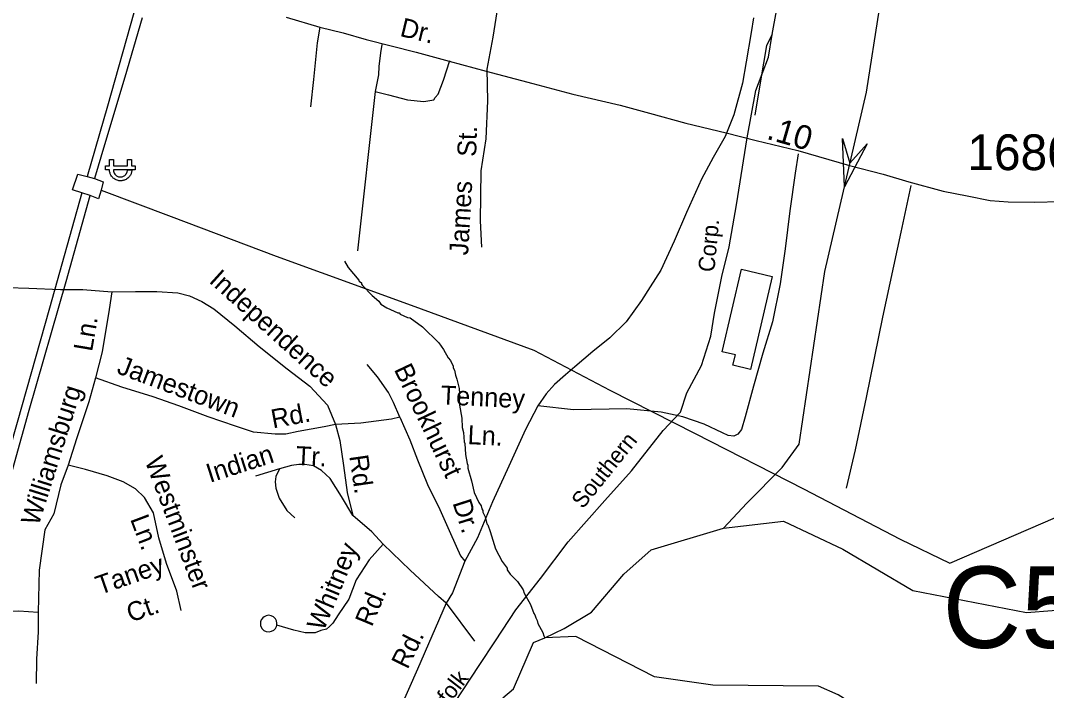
# Model space of a CAD drawing. Extents: x 1547597 to 1699558, y 810033 to 920809.
# Drawn here: x 1615617 to 1620780, y 880338 to 883710 of the extents above; entities that cross this region are included whole.
import ezdxf

# ---------------------------------------------------------------- set-up
doc = ezdxf.new("R2010")
doc.units = 0
for name, color, linetype in [('Exist Cultural Warehouse Building Footprint', 7, 'Continuous'), ('Exist Hydrographic Creek Single Shore', 7, 'Continuous'), ('Exist Hydrographic Misc Water Feature', 7, 'Continuous'), ('Exist Railroad Mainline', 7, 'Continuous'), ('Exist Railroad Mainline Label', 7, 'Continuous'), ('Exist Railroad Siding', 7, 'Continuous'), ('Exist Road Non-System Type 51', 7, 'Continuous'), ('Exist Road Non-System Type 51 Label', 7, 'Continuous'), ('Exist Road Secondary Mileage Hundredths English Label', 7, 'Continuous'), ('Exist Road Secondary Structure Culvert Number Label', 7, 'Continuous'), ('Exist Road Secondary Structure Standard Bridge Attributed CELL', 7, 'Continuous'), ('Exist Road Secondary Type 51 Attributed', 7, 'Continuous'), ('Exist Road Secondary Type 51 Label', 7, 'Continuous'), ('Exist Road Secondary Type 51 Number Label', 7, 'Continuous'), ('Exist Utilities Electrical Power Substation CELL', 7, 'Continuous'), ('Exist Utilities Electrical Transmission Line', 7, 'Continuous')]:
    doc.layers.add(name, color=color, linetype=linetype)

msp = doc.modelspace()

# ---------------------------------------------------------------- linework, layer by layer
at = {"layer": 'Exist Cultural Warehouse Building Footprint'}
msp.add_lwpolyline([(1619400.1, 882421.5), (1619290.7, 881953.9), (1619201.9, 881974.7), (1619214.2, 882027.2), (1619147.5, 882042.8), (1619244.5, 882457.9)], close=True, dxfattribs=at)
at = {"layer": 'Exist Hydrographic Creek Single Shore'}
for points in [[(1619155, 881155.1), (1619272.5, 881280.6), (1619448.8, 881461), (1619535, 881578.6), (1619664.3, 882447.7), (1619874.7, 883350.2), (1619939, 883769.2), (1619990.8, 884190.6)], [(1619155, 881155.1), (1619456.6, 881190.4), (1619754.4, 881049.2), (1620107, 880841.4), (1620678.8, 880729.8), (1620936.8, 880750.7), (1621088.8, 880849.4), (1621365.1, 881227.1)], [(1618255.7, 880602.3), (1618353.1, 880650.9), (1618490.3, 880732.5), (1618653.5, 880923.7), (1618790.6, 881045.3), (1619155, 881155.1)], [(1618044.6, 880301.6), (1618098.1, 880346.7), (1618198.8, 880580.1), (1618255.7, 880602.3)], [(1622546.8, 878285.5), (1621818.8, 878704.1), (1621544.8, 878808.2), (1621256.3, 878888.2), (1621195.4, 878951.3), (1620980.2, 878997), (1620899.8, 879075.3), (1620834.5, 879186.3), (1620517.8, 879331.2), (1619993.1, 879879.4), (1619926.5, 880193.1), (1619730.8, 880315.7), (1619631.8, 880360.4), (1619101, 880365.3), (1618807.5, 880406.4), (1618411, 880610.2), (1618255.7, 880602.3)]]:
    msp.add_lwpolyline(points, dxfattribs=at)
at = {"layer": 'Exist Hydrographic Misc Water Feature'}
msp.add_lwpolyline([(1617246.5, 882499.2), (1617266, 882466.9), (1617319, 882404), (1617320.7, 882398.6), (1617332.7, 882389.8), (1617332.6, 882383.7), (1617338.5, 882375.6), (1617385.7, 882326.8), (1617419.3, 882298.3), (1617430.9, 882282.1), (1617460.7, 882263.6), (1617516.2, 882238.6), (1617522.2, 882238.5), (1617528.1, 882232.5), (1617563.8, 882215.9), (1617577.8, 882213.6), (1617639.1, 882168.6), (1617721.7, 882087.2), (1617745.2, 882054.8), (1617768.5, 882012.5), (1617780.2, 881998.2), (1617793.8, 881970), (1617793.7, 881962), (1617801.5, 881949.9), (1617805.1, 881925.8), (1617812.8, 881905.7), (1617823.9, 881857.5), (1617825.6, 881833.5), (1617823.5, 881827.5), (1617827.4, 881821.5), (1617825.1, 881797.5), (1617826.6, 881773.5), (1617837.6, 881709.3), (1617838.8, 881661.3), (1617846.5, 881637.1), (1617849.7, 881589.1), (1617853.6, 881581), (1617856.6, 881525), (1617863.9, 881480.9), (1617867.8, 881472.8), (1617867.5, 881456.8), (1617886.5, 881392.5), (1617899.6, 881334.3), (1617922.8, 881283.9), (1617934.4, 881267.7), (1617938.2, 881251.6), (1617944.1, 881243.5), (1617944, 881235.5), (1617955.6, 881211.3), (1617963.1, 881177.2), (1617968.9, 881171.1), (1617980.4, 881138.9), (1618006.9, 881050.5), (1618039.9, 880987.9), (1618065.4, 880953.5), (1618065.3, 880945.5), (1618080.9, 880923.2), (1618118.3, 880886.6), (1618145.5, 880844.2), (1618151.3, 880828.1), (1618182.4, 880771.6), (1618199.7, 880725.3), (1618205.5, 880719.2), (1618209.3, 880703.1), (1618217.1, 880691), (1618220.8, 880674.9), (1618246.1, 880630.5), (1618249.8, 880612.5), (1618255.7, 880602.3)], dxfattribs=at)
at = {"layer": 'Exist Railroad Mainline'}
for points in [[(1619398.6, 883639.3), (1619439.1, 883860.8)], [(1617801.9, 880278), (1617925, 880463.2), (1618007.3, 880588), (1618108.7, 880744.1), (1618234.1, 880901.7), (1618372.3, 881086.2), (1618556.6, 881293.7), (1618690.8, 881442.8), (1618850.9, 881646.4), (1618938.4, 881738.6), (1618970.7, 881835.5), (1619044.4, 881973.8), (1619090.5, 882121.4), (1619108.9, 882236.7), (1619145.8, 882421.2), (1619182.5, 882570.9), (1619219.4, 882783.1), (1619273.6, 883120.1), (1619316.3, 883357.6), (1619381.5, 883525.6), (1619398.6, 883639.3)]]:
    msp.add_lwpolyline(points, dxfattribs=at)
at = {"layer": 'Exist Railroad Siding'}
msp.add_lwpolyline([(1619398.6, 883639.3), (1619370.1, 883583.7), (1619340.1, 883406), (1619312.4, 883234.4)], dxfattribs=at)
at = {"layer": 'Exist Road Non-System Type 51'}
for p, q in [((1617401.1, 883353.2), (1617312.4, 882550.4)), ((1616920.1, 881454.5), (1616799.6, 881416)), ((1617758.4, 880777.6), (1617901.8, 880585.5))]:
    msp.add_line(p, q, dxfattribs=at)
for points in [[(1618026.8, 883841.3), (1617994, 883627), (1617964.1, 883465.9)], [(1619305.2, 883723.6), (1619292.8, 883650.3), (1619268, 883502.8), (1619249.3, 883395.6), (1619205.9, 883235.6), (1619162.4, 883126.6)], [(1617123.6, 883676.6), (1617109.7, 883597.8), (1617091.7, 883414), (1617076.1, 883276.3)], [(1617434.9, 883589.9), (1617429, 883548.1), (1617420.2, 883478.2), (1617417.8, 883436.2), (1617401.1, 883353.2)], [(1617401.1, 883353.2), (1617468.6, 883336.3), (1617564.4, 883311), (1617646, 883302.5), (1617696.7, 883311), (1617704.2, 883322.9), (1617718.6, 883338.9), (1617745.2, 883410.6), (1617777.7, 883509.7)], [(1617964.1, 883465.9), (1617966.9, 883305.3), (1617958.5, 883113.8), (1617933.1, 882953.2), (1617930.3, 882702.5), (1617935.9, 882570.1)], [(1619162.4, 883126.6), (1619101.9, 883021), (1619042.9, 882912.3), (1618968.4, 882744), (1618906.3, 882599.6), (1618839.6, 882453.3), (1618785.8, 882370.1), (1618742.3, 882300.2), (1618664.7, 882193), (1618582.4, 882112.3), (1618497.1, 882043.9), (1618405.5, 881967.8), (1618359, 881927.5), (1618304.6, 881877.8), (1618262.7, 881831.2), (1618220, 881771.3)], [(1619530.7, 883038.3), (1619514.9, 882942.6), (1619488.9, 882752.8), (1619464.8, 882561.1), (1619438.8, 882385.6), (1619400.7, 882194), (1619353.1, 882036.5), (1619305.2, 881869.2), (1619263.5, 881715.7), (1619244.8, 881651.9), (1619226.5, 881628.2), (1619206.5, 881618.4), (1619178.5, 881621.8), (1619148.6, 881635), (1619057.2, 881678.1), (1618949.7, 881715.3), (1618911.3, 881724.5), (1618841.5, 881738.2), (1618667.9, 881756), (1618400.1, 881751.1), (1618220, 881771.3)], [(1620097.2, 882878.9), (1620047.4, 882644.4), (1619954.7, 882217.6), (1619872.2, 881812.6), (1619817.2, 881549.4), (1619771.3, 881356)], [(1615553, 882365.8), (1615659.5, 882362.2), (1615817.4, 882356.9), (1615931, 882356.9), (1616076.5, 882344.4)], [(1616076.5, 882344.4), (1616063.4, 882256), (1616027.1, 882042.4), (1615993.8, 881911)], [(1616076.5, 882344.4), (1616195.4, 882346.2), (1616302.8, 882345.8), (1616408.4, 882339.1), (1616466.9, 882324.9), (1616529, 882296.5), (1616589.4, 882259.2), (1616695.8, 882173.9), (1616818.3, 882069.2), (1616959.4, 881956.5), (1617073, 881869.5), (1617161.5, 881773.6), (1617202.3, 881677.2)], [(1617524.9, 881713.3), (1617494.2, 881787.9), (1617467.9, 881838.4), (1617413.1, 881917.4), (1617361.6, 881979.3)], [(1615993.8, 881911), (1615960.3, 881791.4), (1615898.3, 881604.2), (1615856.8, 881472.5)], [(1617202.3, 881677.2), (1617144.3, 881665.9), (1617014.1, 881641.4), (1616952, 881628), (1616898, 881628.7), (1616790.1, 881637.9), (1616698.5, 881669), (1616561.1, 881714.6), (1616413.8, 881770.2), (1616284.4, 881815.7), (1616127.1, 881865.5), (1615993.8, 881911)], [(1618220, 881771.3), (1618158.9, 881651.1), (1618074.6, 881467.6), (1617992.4, 881288.4), (1617916.5, 881107), (1617853.2, 880988.5)], [(1617524.9, 881713.3), (1617484.4, 881704), (1617330.3, 881683.8), (1617202.3, 881677.2)], [(1617202.3, 881677.2), (1617223.5, 881597.1), (1617242, 881470.8), (1617260.4, 881334.6), (1617289.3, 881218.3)], [(1617524.9, 881713.3), (1617575.3, 881599.3), (1617614.8, 881498.4), (1617665.2, 881375.5), (1617726.6, 881248.3), (1617781.4, 881127.6), (1617831.8, 881015.7), (1617853.2, 880988.5)], [(1615856.8, 881472.5), (1615819.8, 881373), (1615784.2, 881227.5), (1615739.3, 881146.7), (1615711.2, 880943.9), (1615705.5, 880732.6)], [(1616425.6, 880740.2), (1616403.1, 880838.8), (1616352.4, 880976.9), (1616313, 881106.5), (1616286, 881231.9), (1616240.9, 881310.2), (1616195.4, 881352.8), (1616133.8, 881387.5), (1616052.2, 881418.3), (1615944.6, 881449.5), (1615856.8, 881472.5)], [(1617289.3, 881218.3), (1617232.4, 881314.9), (1617175.4, 881405.5), (1617131.8, 881446), (1617092, 881468.5), (1617048.1, 881475), (1617017.5, 881475), (1616980.2, 881469.7), (1616920.1, 881454.5)], [(1616920.1, 881454.5), (1616901.6, 881414.7), (1616898.3, 881387.9), (1616901.1, 881356.7), (1616918.5, 881306.5), (1616957.6, 881244.1), (1616997.3, 881207.6)], [(1617441.6, 881075), (1617384.6, 881136.4), (1617289.3, 881218.3)], [(1617441.6, 881075), (1617370.8, 880995.2), (1617305.6, 880895.4), (1617269.1, 880797.5), (1617215.4, 880718.8), (1617189.4, 880676.1), (1617171, 880659.6), (1617156.1, 880646.5), (1617128.8, 880640.1), (1617100.4, 880628), (1617050.2, 880628.9), (1616992.9, 880642), (1616906.6, 880666.9)], [(1617758.4, 880777.6), (1617720.5, 880811.3), (1617577.1, 880944.2), (1617441.6, 881075)], [(1617853.2, 880988.5), (1617790, 880830.3), (1617758.4, 880777.6)], [(1615104.2, 880757.4), (1615219.3, 880744.1), (1615357, 880738.7), (1615475.1, 880737.3), (1615609, 880739.7), (1615705.5, 880732.6)], [(1617758.4, 880777.6), (1617615.2, 880445.7), (1617524.1, 880240.6), (1617460.8, 880101.3), (1617400.1, 879977.2), (1617357.1, 879903.8), (1617293.8, 879835.4), (1617182.5, 879769.6), (1617058.5, 879734.1), (1616910.3, 879726.1), (1616832.3, 879740.8), (1616743.9, 879757.7), (1616666, 879772.5), (1616617.5, 879776.7), (1616560.6, 879768.2), (1616493.2, 879755.6), (1616442.7, 879730.3), (1616390, 879688.2), (1616345.8, 879635.5), (1616318.4, 879580.7), (1616310, 879492.2), (1616318.4, 879426.8), (1616341.6, 879367.8), (1616364.7, 879322.5)], [(1615705.5, 880732.6), (1615705.5, 880634), (1615697.5, 880496.5), (1615696, 880372.6)], [(1616906.6, 880666.9), (1616907.6, 880677.7), (1616905.2, 880688.4), (1616899.8, 880698.9), (1616890.2, 880708.9), (1616877.9, 880714.5), (1616866.6, 880716.8), (1616853.3, 880714.4), (1616842.8, 880709.3), (1616835.7, 880703.2), (1616828.7, 880693.7), (1616824.8, 880682.8), (1616825.1, 880665.6), (1616831.6, 880650.8), (1616841.6, 880640.2), (1616852.9, 880634.6), (1616867.5, 880632.7), (1616880.5, 880636), (1616892.1, 880642.4), (1616899.4, 880649.5), (1616904.8, 880659.8), (1616906.6, 880666.9)]]:
    msp.add_lwpolyline(points, dxfattribs=at)
at = {"layer": 'Exist Road Secondary Structure Standard Bridge Attributed CELL'}
msp.add_lwpolyline([(1619876.9, 883088.8), (1619763.8, 882872.8), (1619753.8, 883116.5), (1619790.5, 882991.8)], close=True, dxfattribs=at)
at = {"layer": 'Exist Road Secondary Type 51 Attributed'}
for points in [[(1616954.3, 883726.7), (1617123.6, 883676.6), (1617240, 883647.7), (1617355.5, 883614.4), (1617608.3, 883551.5), (1617773.6, 883505.2), (1617960.7, 883454.9), (1618194.5, 883393.3), (1618396.5, 883340.1), (1618634.6, 883283.4), (1618782.7, 883244.5), (1618964.1, 883194.1), (1619168.6, 883144.5), (1619319.1, 883105.6), (1619528.2, 883055.3), (1619788.1, 882980)], [(1619788.1, 882980), (1619958.4, 882937.4), (1620087.5, 882897.7), (1620259.1, 882850.9), (1620379.7, 882828.2), (1620495.7, 882804.9), (1620587.4, 882798.2), (1620721.6, 882795.9), (1620846.8, 882799.1), (1620967.5, 882818.3), (1621099.4, 882849.6), (1621213.4, 882887.7), (1621309.6, 882927.9), (1621461.6, 882997.3), (1621702.5, 883113.6), (1621891.7, 883186.1), (1622065.5, 883267.8), (1622283.5, 883360), (1622520.6, 883463.3), (1622765, 883573.5), (1622904.7, 883638.2)]]:
    msp.add_lwpolyline(points, dxfattribs=at)
at = {"layer": 'Exist Utilities Electrical Power Substation CELL'}
msp.add_lwpolyline([(1616044.9, 882977.9), (1616064.5, 882977.9), (1616064.5, 883010.1), (1616084.3, 883010.1), (1616084.3, 882977.9), (1616155.1, 882977.9), (1616155.1, 883010.1), (1616174.9, 883010.1), (1616174.9, 882977.9), (1616194.5, 882977.9), (1616194.5, 882958.5), (1616174.9, 882958.5), (1616155.1, 882958.5), (1616084.3, 882958.5), (1616084.9, 882952.3), (1616086.2, 882947), (1616088.6, 882941.4), (1616092.3, 882936), (1616097, 882931.2), (1616099.6, 882929.2), (1616102.6, 882927.5), (1616106.4, 882925.4), (1616110.6, 882924.1), (1616115.3, 882923.1), (1616119, 882922.9), (1616123.2, 882923), (1616127.9, 882923.7), (1616132.2, 882925), (1616135.1, 882926.2), (1616138.5, 882927.9), (1616141.9, 882930.4), (1616145, 882933.1), (1616147.7, 882936.1), (1616149.8, 882939), (1616151.1, 882941.4), (1616152.6, 882944.1), (1616153.9, 882947.7), (1616154.4, 882949.9), (1616155.2, 882953.6), (1616155.4, 882956.4), (1616155.6, 882958.5), (1616177.2, 882958.5), (1616176.9, 882955.1), (1616176.5, 882952.4), (1616176, 882949.1), (1616175.2, 882945.7), (1616174.2, 882942), (1616173.1, 882938.9), (1616171.8, 882935.7), (1616170, 882932.1), (1616167.7, 882928.6), (1616165.2, 882925), (1616162.6, 882921.9), (1616159.9, 882919.2), (1616156.3, 882916), (1616152.5, 882913.1), (1616148.3, 882910.6), (1616143.9, 882908.3), (1616140.6, 882906.8), (1616137.4, 882905.9), (1616134.3, 882905), (1616130.5, 882904.2), (1616126.8, 882903.7), (1616123.3, 882903.4), (1616118.9, 882903.3), (1616115.9, 882903.5), (1616112.5, 882904), (1616108.9, 882904.6), (1616104.1, 882905.8), (1616099, 882907.6), (1616094.6, 882909.7), (1616091, 882911.7), (1616086.9, 882914.5), (1616083.7, 882917.2), (1616081.8, 882918.8), (1616079.4, 882921.2), (1616077.4, 882923.4), (1616074.7, 882926.7), (1616072, 882931), (1616070.1, 882934.7), (1616068.5, 882938.1), (1616067.4, 882941.2), (1616065.8, 882946.4), (1616064.9, 882950.8), (1616064.5, 882954.5), (1616064.2, 882958.5), (1616044.9, 882958.5)], close=True, dxfattribs=at)
at = {"layer": 'Exist Utilities Electrical Transmission Line'}
for p, q in [((1615952.4, 882925.7), (1615990, 882914.9)), ((1615968.2, 882830.1), (1615925.5, 882842))]:
    msp.add_line(p, q, dxfattribs=at)
for points in [[(1616187.4, 883748.6), (1616054.2, 883278.4), (1615952.4, 882925.7)], [(1616229.1, 883724.1), (1616141.8, 883425.3), (1616040, 883084.6), (1615990, 882914.9)], [(1615925.5, 882842), (1615877.8, 882858.5), (1615904.6, 882936), (1615952.4, 882925.7)], [(1615990, 882914.9), (1616032.1, 882898.6), (1616022.2, 882856.2)], [(1615925.5, 882842), (1615763, 882261.9), (1615600.8, 881686.1), (1615367.7, 880870.9), (1615214, 880344.9), (1614948.1, 879442.2), (1614721.3, 878649.1), (1614486.5, 877848), (1614311.7, 877236.2), (1614199.4, 876847.6), (1614154, 876710.1), (1613844.3, 876191.9)], [(1613983.8, 876332.1), (1614193.5, 876673.7), (1614239.3, 876833), (1614347.4, 877207.9), (1614470.2, 877636.2), (1614675.7, 878325.7), (1614877.7, 879051.2), (1615050.2, 879631), (1615249.4, 880308.4), (1615382.7, 880772.8), (1615503.3, 881189.4), (1615661.3, 881749.3), (1615846.6, 882396.9), (1615968.2, 882830.1)], [(1616022.2, 882856.2), (1616009.1, 882813), (1615968.2, 882830.1)], [(1616022.2, 882856.2), (1616375.9, 882722.9), (1616903.4, 882524.9), (1617582.1, 882277.4), (1618199.3, 882050.3), (1618582.6, 881850), (1619012, 881631.2), (1619556.5, 881353.2), (1620043.4, 881099.7), (1620293.9, 880979), (1620886.5, 881236.1)]]:
    msp.add_lwpolyline(points, dxfattribs=at)

# ---------------------------------------------------------------- texts
at = {"layer": 'Exist Railroad Mainline Label'}
for s, rotation, p in [('Corp.', 84.5589, (1619108.1, 882441.2)), ('Southern', 51.2101, (1618446.4, 881248)), ('Norfolk', 52.3517, (1617663.8, 880124))]:
    msp.add_text(s, height=82.02, rotation=rotation, dxfattribs=at).set_placement(p)
at = {"layer": 'Exist Road Non-System Type 51 Label'}
for s, rotation, p in [('St.', 88.1996, (1617909.6, 883023.2)), ('James', 86.7537, (1617869, 882526.8)), ('Independence', 317.9281, (1616561, 882395.2)), ('Ln.', 80.3403, (1615976.9, 882040.7)), ('Jamestown', 339.3196, (1616096.6, 881936.3)), ('Brookhurst', 295.518, (1617494.6, 881954.6)), ('Williamsburg', 72.5031, (1615707.5, 881162.6)), ('Tenney', 357.2715, (1617729.9, 881778.5)), ('Rd.', 10.6888, (1616887.3, 881656.8)), ('Ln.', 357.2715, (1617865.3, 881578.4)), ('Tr.', 356.937, (1617000.4, 881473.5)), ('Westminster', 290.7237, (1616241, 881494)), ('Indian', 17.7581, (1616569.7, 881382.9)), ('Rd.', 278.3135, (1617271.3, 881518.2)), ('Dr.', 287.7581, (1617790.2, 881282.9)), ('Ln.', 290.7237, (1616167.6, 881201.2)), ('Whitney', 67.4505, (1617142.4, 880632.6)), ('Taney', 19.1924, (1616015.7, 880818.6)), ('Ct.', 19.1924, (1616170.5, 880679.7)), ('Rd.', 67.4505, (1617384.9, 880654.8)), ('Rd.', 63.8723, (1617564.1, 880440.8))]:
    msp.add_text(s, height=95, rotation=rotation, dxfattribs=at).set_placement(p)
at = {"layer": 'Exist Road Secondary Mileage Hundredths English Label'}
msp.add_text('.10', height=120, rotation=343.9485, dxfattribs=at).set_placement((1619366.2, 883115.5))
at = {"layer": 'Exist Road Secondary Structure Culvert Number Label'}
msp.add_text('C536', height=410.1, dxfattribs=at).set_placement((1620256.6, 880552.4))
at = {"layer": 'Exist Road Secondary Type 51 Label'}
msp.add_text('Dr.', height=95, rotation=346.5416, dxfattribs=at).set_placement((1617522.1, 883632.7))
at = {"layer": 'Exist Road Secondary Type 51 Number Label'}
msp.add_text('1686', height=180, dxfattribs=at).set_placement((1620381.5, 882957))

doc.saveas('drawing.dxf')
